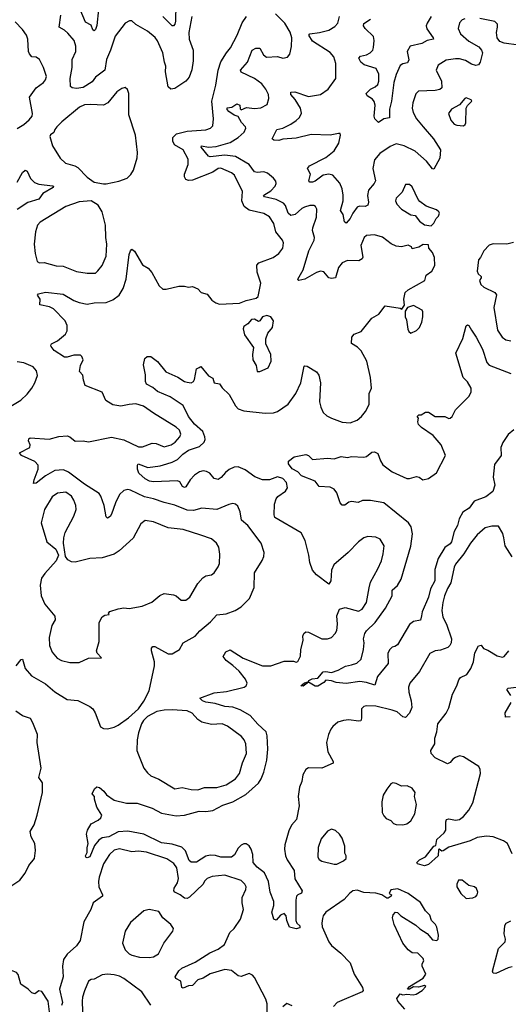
# Model space of a CAD drawing. Extents: x 1771496 to 1971148, y 471553 to 643630.
# Tile 280 of 656: x 1802514 to 1806137, y 610712 to 618021. Entities that reach past the tile are written whole.
import ezdxf

# ---------------------------------------------------------------- set-up
doc = ezdxf.new("R2010")
doc.units = 0

msp = doc.modelspace()

# ---------------------------------------------------------------- linework, layer by layer
at = {"layer": '0CON10XD'}
for points in [[(1803098.5, 618095), (1803085, 617976.7), (1803075, 617948.8), (1803065, 617938.8), (1803056.7, 617945), (1803045, 617980), (1803002.5, 618002.5), (1802961.5, 618095)], [(1803670.7, 618135), (1803669.9, 618010.1), (1803665, 617986.2), (1803655, 617974), (1803645, 617975.8), (1803575.2, 618045.2)], [(1804519, 617929), (1804480.7, 617995), (1804410.3, 618065)], [(1802495, 617213.3), (1802545, 617243.3), (1802583.9, 617276.1), (1802606.1, 617303.9), (1802608.8, 617325), (1802586.2, 617445), (1802636.7, 617515), (1802690, 617555), (1802706, 617575), (1802711.7, 617598.3), (1802691.4, 617665), (1802660, 617725), (1802635, 617742), (1802605, 617746), (1802586.6, 617766.6), (1802580, 617785), (1802574.3, 617875), (1802564.2, 617905), (1802535, 617948.8), (1802480, 618005)], [(1803789.5, 618045), (1803766.9, 617925), (1803770.9, 617875), (1803800, 617795), (1803801.1, 617715), (1803791.2, 617648.8), (1803770, 617595), (1803746, 617565), (1803665, 617509.2), (1803635, 617503.8), (1803615, 617522.5), (1803594.4, 617634.4), (1803597.9, 617675), (1803586.7, 617705), (1803575.4, 617775), (1803535, 617864), (1803517.6, 617887.6), (1803462.5, 617935), (1803375, 617984.2), (1803345, 618012), (1803327.7, 618012.3), (1803295, 617993.8), (1803221.2, 617898.8), (1803188, 617795), (1803157.9, 617725), (1803144.5, 617645), (1803075.7, 617595), (1803051.9, 617558.1), (1802985, 617517.5), (1802935, 617510), (1802902.5, 617515), (1802891.4, 617525), (1802888.8, 617585), (1802902.3, 617665), (1802903.1, 617725), (1802929.2, 617785), (1802930.8, 617825), (1802916.9, 617865), (1802870.1, 617920.1), (1802845, 617943.3), (1802807.5, 617965), (1802817.8, 618055)], [(1803599.3, 616020.7), (1803695, 616043.8), (1803735, 616043.8), (1803765, 616036.2), (1803795, 616040), (1803835, 616023.3), (1803860, 615995), (1803904.1, 615984.1), (1803937.7, 615937.7), (1803968.3, 615918.3), (1803995, 615910), (1804144.3, 615915.7), (1804192.7, 615937.3), (1804266.6, 615953.4), (1804281.2, 615965), (1804302.5, 616065), (1804275.4, 616145.4), (1804271.5, 616198.5), (1804286.7, 616215), (1804394.3, 616255.7), (1804436, 616285), (1804464, 616325), (1804470.8, 616365), (1804462, 616385), (1804414.3, 616445), (1804397.8, 616507.8), (1804365, 616556.9), (1804325, 616581.9), (1804215, 616605.9), (1804178.4, 616635), (1804160.6, 616675), (1804165.5, 616744.5), (1804107.1, 616867.1), (1804083.9, 616883.9), (1804005, 616917.8), (1803985, 616915.3), (1803945, 616890), (1803795, 616829.3), (1803765, 616826.5), (1803746, 616835), (1803736.9, 616855), (1803736.7, 616875), (1803763.5, 616945), (1803763.5, 616985), (1803725.4, 617055), (1803662.7, 617092.7), (1803648.3, 617118.3), (1803649.5, 617145), (1803676.4, 617173.6), (1803755, 617194.1), (1803895, 617202.7), (1803928.8, 617215), (1803946.4, 617233.6), (1803950.5, 617285), (1803939.5, 617415), (1803967.5, 617535), (1803984.4, 617645.6), (1804005, 617707.5), (1804046.9, 617775), (1804077.7, 617812.3), (1804125.4, 617905), (1804163.5, 617996.5), (1804195.5, 618044.5)], [(1805815, 618026.9), (1805795, 618019.2), (1805775, 617998), (1805764.4, 617955), (1805783.1, 617915), (1805845, 617861.9), (1805919.1, 617819.1), (1805939.2, 617795), (1805945.7, 617775), (1805927.8, 617705), (1805915, 617685.8), (1805895, 617681.4), (1805865, 617689.4), (1805818.5, 617718.5), (1805775, 617730.4), (1805745, 617730.9), (1805675, 617721.1), (1805616.3, 617683.7), (1805601.9, 617645), (1805640.4, 617565), (1805644.4, 617515), (1805628.4, 617501.6), (1805595.5, 617495.5), (1805470.9, 617489.1), (1805450.9, 617469.1), (1805427.8, 617402.2), (1805424.5, 617365), (1805431.4, 617331.4), (1805456.9, 617285), (1805506.4, 617225), (1805582.5, 617135), (1805634.4, 617055), (1805628.5, 616991.5), (1805585, 616910), (1805575, 616912.5), (1805529.9, 616969.9), (1805445.6, 617045), (1805365, 617084.5), (1805305, 617100), (1805261.5, 617078.5), (1805185, 617027.3), (1805145, 616979.2), (1805131.5, 616915), (1805151.1, 616825), (1805141.9, 616805), (1805099.6, 616755), (1805093.1, 616715), (1805099.1, 616665), (1805094.2, 616645), (1805075, 616634.4), (1805033.2, 616636.8), (1805015, 616629.2), (1804983.1, 616585), (1804965, 616545.6), (1804935, 616509.2), (1804921.3, 616521.3), (1804913.5, 616573.5), (1804892.9, 616605), (1804912.2, 616675), (1804911.5, 616718.5), (1804904.6, 616765), (1804887.4, 616807.4), (1804835, 616866.9), (1804805, 616874.4), (1804765, 616865.4), (1804705, 616821.3), (1804685, 616813.4), (1804664.4, 616814.4), (1804658, 616825), (1804670.6, 616875), (1804648, 616915), (1804662, 616935), (1804785, 616998.2), (1804845, 617046), (1804880, 617105), (1804892.5, 617162.5), (1804890, 617175), (1804877, 617177), (1804815, 617162.9), (1804675, 617168.5), (1804565, 617141.3), (1804466.1, 617133.9), (1804435, 617123.9), (1804397.1, 617127.1), (1804386.2, 617135), (1804421.2, 617205), (1804465, 617216.5), (1804525.3, 617244.7), (1804565, 617271.1), (1804588.1, 617295), (1804603.2, 617326.8), (1804596.7, 617365), (1804557.6, 617427.6), (1804524.4, 617465), (1804525, 617483.3), (1804555, 617484.4), (1804655, 617450.5), (1804745, 617464.4), (1804801.4, 617505), (1804856.9, 617585), (1804859.2, 617695), (1804842.2, 617745), (1804815, 617778.2), (1804685, 617861.2), (1804657.1, 617905), (1804664.7, 617915.3), (1804736.7, 617925), (1804806.5, 617943.5), (1804851.1, 617968.9), (1804872.2, 617995), (1804884.6, 618045)], [(1805565, 618044), (1805534.4, 617995), (1805528.9, 617975), (1805532, 617952), (1805580, 617885), (1805581.2, 617875), (1805535, 617866.4), (1805494.5, 617844.5), (1805410, 617825), (1805387.1, 617785), (1805398.3, 617721.7), (1805388.6, 617701.4), (1805355, 617692.7), (1805335, 617680), (1805305.6, 617614.4), (1805288.9, 617555), (1805271.1, 617415), (1805255.6, 617355.6), (1805256.9, 617293.1), (1805215, 617284.3), (1805175, 617256.7), (1805147.5, 617285), (1805143.3, 617305), (1805148.6, 617385), (1805142.5, 617412.5), (1805130.4, 617430.4), (1805091.2, 617455), (1805083.6, 617473.6), (1805115.8, 617505), (1805148.4, 617521.6), (1805169.4, 617540.6), (1805177.3, 617565), (1805176.9, 617615), (1805157.5, 617657.5), (1805069.2, 617685), (1805044.4, 617705), (1805028.6, 617735), (1805040, 617750), (1805085, 617760), (1805113.1, 617775), (1805132.5, 617795), (1805138, 617815), (1805141.2, 617865), (1805136.2, 617895), (1805074.4, 617955), (1805063.5, 617975), (1805065, 617991.2), (1805115.4, 618024.6)], [(1806212.6, 617832.6), (1806105, 617845.5), (1806075, 617858.1), (1806054.3, 617885), (1806050, 617925), (1806055.7, 617965), (1806057.3, 617987.3), (1806037.5, 618007.5), (1805925, 618029.2)], [(1806104.5, 614175), (1806096, 614206), (1806065, 614261.2), (1806015, 614261.1), (1805965, 614248.6), (1805905, 614198.1), (1805855.3, 614134.7), (1805808.2, 614055), (1805745, 613978.6), (1805735, 613956), (1805710.1, 613839.9), (1805685, 613798), (1805664.7, 613745), (1805650.4, 613695), (1805643.1, 613635), (1805650.5, 613585), (1805678.5, 613535), (1805714.5, 613425), (1805713.3, 613395), (1805704.2, 613375), (1805688.3, 613361.7), (1805635, 613341.9), (1805594.2, 613335.8), (1805556.2, 613315), (1805477.6, 613182.4), (1805405.8, 613095), (1805395.8, 613065), (1805399.4, 613029.4), (1805416.7, 612965), (1805420.5, 612915), (1805405, 612874), (1805375, 612840.8), (1805355, 612845.7), (1805313, 612883), (1805276.2, 612896.2), (1805154.4, 612924.4), (1805085, 612927.1), (1805065, 612922), (1805047.5, 612905), (1805048.6, 612835), (1805042.5, 612817.5), (1805025, 612814.4), (1804955, 612824.3), (1804915, 612819.4), (1804873.6, 612806.4), (1804836.2, 612773.8), (1804821.4, 612755), (1804804.4, 612715), (1804788.6, 612655), (1804797.5, 612585), (1804839.2, 612515), (1804838, 612502), (1804754, 612466), (1804655, 612467.8), (1804635, 612456), (1804613.6, 612415), (1804605.5, 612365), (1804588.6, 612325), (1804578.6, 612255), (1804585.6, 612184.4), (1804566.9, 612085), (1804529.1, 612040.9), (1804509.5, 612000.5), (1804478.8, 611895), (1804476.9, 611865), (1804485.3, 611815.3), (1804497.9, 611785), (1804548.1, 611705), (1804553.4, 611643.4), (1804607.5, 611555), (1804604, 611536), (1804575.6, 611524.4), (1804567.5, 611515), (1804561.9, 611485), (1804561.2, 611335), (1804568.8, 611315), (1804590, 611295), (1804590.5, 611279.5), (1804565, 611271.4), (1804514, 611284), (1804495.4, 611335), (1804489.8, 611369.8), (1804475, 611385.8), (1804448, 611375), (1804415, 611338), (1804398.8, 611345), (1804382.5, 611395), (1804398, 611445), (1804398, 611475), (1804370.8, 611545), (1804358.1, 611625), (1804328.8, 611688.8), (1804275, 611730.4), (1804245.5, 611765), (1804241.9, 611825), (1804230.8, 611865), (1804215, 611888.8), (1804194.1, 611904.1), (1804175, 611904), (1804155, 611894), (1804135, 611871.2), (1804107.7, 611822.3), (1804085, 611805.6), (1804005, 611803.8), (1803965, 611817), (1803925, 611819.8), (1803895, 611810.8), (1803825, 611768.1), (1803786.1, 611766.1), (1803770.8, 611780.8), (1803742.1, 611852.1), (1803715, 611878.9), (1803645, 611902.1), (1803565, 611911.9), (1803435, 611975.5), (1803315, 611996.2), (1803245, 611992.5), (1803175, 611956), (1803125, 611946.7), (1803100.3, 611929.7), (1803067.8, 611892.2), (1803035, 611806.2), (1803015, 611800), (1803003.3, 611805), (1803001.2, 611815), (1803015, 611840), (1803013.6, 611873.6), (1803021.2, 611905), (1803010, 611975), (1803015.7, 612005), (1803045, 612052.5), (1803095, 612080), (1803115, 612096.2), (1803124, 612115), (1803085.8, 612175), (1803067.5, 612235), (1803067.5, 612255), (1803050, 612275), (1803069.3, 612310.7), (1803085, 612326.7), (1803105, 612322.5), (1803137.5, 612295), (1803157, 612267), (1803215, 612228), (1803305, 612205.6), (1803385, 612205.6), (1803495, 612169.2), (1803565, 612131.4), (1803675, 612112.2), (1803735.7, 612115.7), (1803844.6, 612145.4), (1803895, 612142.9), (1803945, 612150.9), (1804019.9, 612190.1), (1804095.2, 612214.8), (1804190.4, 612269.6), (1804285, 612352.5), (1804305.4, 612385), (1804323.8, 612435), (1804346.2, 612523.8), (1804353, 612605), (1804349.3, 612705), (1804341.6, 612735), (1804280.4, 612790.4), (1804223.8, 612855), (1804147.7, 612897.7), (1804095, 612917.2), (1804035, 612922.4), (1803963.8, 612946.2), (1803893.8, 612955), (1803870, 612965), (1803850, 612985), (1803955, 613023.6), (1804046.6, 613033.4), (1804177.5, 613065), (1804193.3, 613075), (1804200, 613095), (1804188.6, 613125), (1804141.1, 613185), (1804095, 613226.8), (1804045.7, 613265), (1804022.9, 613295), (1804041.3, 613328.7), (1804075, 613342.9), (1804171.3, 613281.3), (1804315, 613223.5), (1804375.5, 613224.5), (1804475, 613258.5), (1804545, 613258), (1804565, 613250.8), (1804575, 613255.8), (1804595, 613297.5), (1804597.9, 613342.1), (1804615.8, 613415), (1804612.5, 613445), (1804621.2, 613465), (1804635, 613475.8), (1804655, 613474), (1804755, 613424.5), (1804795, 613425.6), (1804825, 613436), (1804853.8, 613465), (1804864.2, 613485.8), (1804870.6, 613535), (1804865.8, 613595), (1804886, 613644), (1804927.7, 613657.7), (1805025, 613629.2), (1805053.8, 613645), (1805085.6, 613695), (1805105.4, 613804.6), (1805114.4, 613845), (1805170, 613945), (1805195.7, 614005), (1805209.2, 614055), (1805215.7, 614115), (1805186.2, 614165), (1805155, 614178.6), (1805095, 614184), (1805065, 614174), (1805026.2, 614145), (1804950, 614065), (1804842, 613975), (1804826, 613934), (1804820, 613855), (1804805, 613830), (1804715, 613898.8), (1804684, 613935), (1804665, 613992.5), (1804658.1, 614045), (1804630.8, 614155), (1804601.2, 614211.2), (1804406, 614325), (1804400.8, 614345), (1804404.4, 614425), (1804415.7, 614464.3), (1804427.9, 614482.1), (1804485, 614521.2), (1804500, 614545), (1804493.1, 614585), (1804465.6, 614615), (1804425, 614626.2), (1804365, 614604.3), (1804315, 614605.6), (1804257.6, 614627.6), (1804185, 614680), (1804135, 614701.5), (1804105, 614698.8), (1804067.3, 614682.7), (1804039.5, 614660.5), (1804007.7, 614622.3), (1803985, 614608.5), (1803955.3, 614615.3), (1803924.1, 614654.1), (1803898.2, 614668.2), (1803875, 614672.1), (1803846.2, 614665), (1803809.3, 614640.7), (1803777.5, 614605), (1803745, 614553.3), (1803735, 614548.8), (1803721.2, 614555), (1803701.2, 614591.2), (1803685, 614598.8), (1803505, 614589.4), (1803477.5, 614595), (1803445, 614612), (1803396.9, 614655), (1803386.2, 614683.8), (1803386.7, 614715), (1803392.5, 614725), (1803465, 614697.1), (1803555, 614708.2), (1803605, 614724.6), (1803644.3, 614735.7), (1803682.9, 614757.1), (1803723.3, 614796.7), (1803765, 614825.3), (1803847, 614853), (1803880.9, 614885), (1803888.4, 614905), (1803887.2, 614925), (1803872.7, 614965), (1803809.2, 615019.2), (1803765.7, 615075), (1803725, 615158), (1803630.7, 615220.7), (1803535, 615261.5), (1803501.7, 615291.7), (1803455, 615316.2), (1803446, 615335), (1803447.1, 615385), (1803432.3, 615457.7), (1803441.2, 615505), (1803458.3, 615521.7), (1803485, 615521.2), (1803535, 615484.2), (1803597.1, 615407.1), (1803686.9, 615366.9), (1803735, 615334.4), (1803755, 615330), (1803785, 615326), (1803803.8, 615335), (1803811.2, 615348.8), (1803825, 615430), (1803845, 615440), (1803856.4, 615446.4), (1803915, 615376), (1803945, 615358.8), (1803956.2, 615325), (1803996.6, 615316.6), (1804015, 615288.8), (1804067.9, 615237.9), (1804114.3, 615155), (1804135, 615133.1), (1804175, 615117.5), (1804335, 615099.1), (1804395, 615102.5), (1804425, 615111.9), (1804505, 615168), (1804561.4, 615245), (1804597.8, 615325), (1804622.3, 615447.7), (1804625, 615452.5), (1804645, 615448.8), (1804715, 615406.7), (1804730.9, 615380.9), (1804744.1, 615324.1), (1804736.9, 615185), (1804745.6, 615145), (1804764.6, 615104.6), (1804790.3, 615080.3), (1804825, 615062), (1804905, 615032.5), (1804965, 615029.2), (1805015, 615049.2), (1805048.8, 615075), (1805078.3, 615111.7), (1805104.2, 615165), (1805106, 615245), (1805122.9, 615285), (1805114.4, 615365), (1805086.6, 615486.6), (1805045, 615563.3), (1805018.8, 615588.8), (1804975, 615617.5), (1804976.2, 615665), (1804995, 615686.7), (1805045, 615706.7), (1805124.3, 615805.7), (1805176.7, 615835), (1805223, 615897), (1805335, 615880), (1805348.3, 615871.7), (1805367.5, 615902.5), (1805363.3, 615945), (1805372.5, 615995), (1805393.9, 616016.1), (1805517.5, 616085), (1805526.7, 616125), (1805568.8, 616155), (1805591.2, 616195), (1805590, 616255), (1805575, 616292.5), (1805546.7, 616325), (1805545, 616350), (1805505, 616351.2), (1805473, 616333), (1805425, 616320), (1805420, 616335), (1805395, 616347.5), (1805345.7, 616334.3), (1805305, 616338.9), (1805267.6, 616357.6), (1805205, 616407.5), (1805145, 616422.9), (1805085, 616417.5), (1805069.2, 616405), (1805043.1, 616345), (1805057, 616257), (1805054, 616245), (1805029.3, 616230.7), (1804945, 616232.5), (1804904.6, 616215.4), (1804878.3, 616181.7), (1804855.4, 616104.6), (1804825, 616100), (1804805, 616104.3), (1804769.1, 616149.1), (1804745, 616153.3), (1804714, 616145), (1804628, 616095), (1804583.7, 616083.7), (1804577.1, 616095), (1804616.8, 616163.2), (1804658.8, 616305), (1804697.8, 616385), (1804699.4, 616405), (1804685.5, 616455), (1804686.4, 616475), (1804715.7, 616555.7), (1804718, 616615), (1804706.7, 616635), (1804695, 616641.2), (1804665, 616642.5), (1804625, 616630), (1804605, 616620), (1804556.4, 616573.6), (1804525, 616567.3), (1804505, 616584.5), (1804485, 616641.9), (1804469.5, 616659.5), (1804416.5, 616686.5), (1804330, 616705), (1804321.9, 616715), (1804325, 616719.2), (1804375, 616749.6), (1804408.6, 616785), (1804415.7, 616805), (1804413, 616823), (1804396, 616845), (1804352.1, 616882.1), (1804325, 616892.5), (1804275, 616887.3), (1804255, 616892.2), (1804216.5, 616946.5), (1804115, 617006.2), (1804035, 617014.8), (1803925, 617003.8), (1803915, 617007.5), (1803860, 617075), (1803862.5, 617085), (1803914.6, 617074.6), (1803970.4, 617079.6), (1804075, 617108.7), (1804135, 617146.2), (1804179.1, 617185), (1804190, 617215), (1804187.8, 617225), (1804157.4, 617257.4), (1804135, 617302.9), (1804105, 617310.8), (1804065, 617338.6), (1804053.1, 617355), (1804053.4, 617366.6), (1804087.6, 617372.4), (1804125, 617395.6), (1804145, 617386), (1804148.3, 617358.3), (1804155, 617352), (1804195, 617370), (1804255, 617362.3), (1804303, 617367), (1804347.8, 617392.2), (1804361.9, 617435), (1804357.8, 617465), (1804338.9, 617505), (1804308.1, 617545), (1804255.8, 617585), (1804155, 617630.6), (1804150.8, 617645), (1804203.6, 617705), (1804236.9, 617793.1), (1804265, 617810), (1804295, 617809.2), (1804320.8, 617760.8), (1804345, 617743.1), (1804425, 617747.1), (1804465, 617736), (1804498.8, 617741.2), (1804515.8, 617764.2), (1804528.2, 617821.8), (1804531.5, 617885), (1804519, 617929)], [(1803135, 616801.1), (1803155, 616803.1), (1803249.2, 616820.8), (1803310, 616845), (1803337.9, 616872.1), (1803357.3, 616902.7), (1803385.6, 616995), (1803387.5, 617035), (1803373, 617163), (1803323.3, 617315), (1803322.1, 617472.1), (1803312.3, 617502.3), (1803296, 617516), (1803270.3, 617509.7), (1803235, 617484.2), (1803166.3, 617403.7), (1803135, 617385.7), (1803042.1, 617392.1), (1802995, 617387.5), (1802958, 617372), (1802827.2, 617262.8), (1802790, 617225), (1802774.5, 617205.5), (1802767.5, 617182.5), (1802743.1, 617166.9), (1802737.7, 617152.3), (1802756.9, 617085), (1802815, 616992), (1802854, 616955), (1802923.3, 616935), (1802945, 616923.1), (1803015, 616850.8), (1803065, 616815.8), (1803135, 616801.1)], [(1805805, 617233.3), (1805817.3, 617242.7), (1805821.2, 617255), (1805825.6, 617365), (1805835, 617384), (1805866.2, 617415), (1805862.5, 617425), (1805825, 617440), (1805814.5, 617435.5), (1805775, 617387.5), (1805715, 617355.8), (1805693.6, 617323.6), (1805711.2, 617275), (1805735, 617245.8), (1805755, 617237.5), (1805805, 617233.3)], [(1802495, 616815.8), (1802535, 616886.9), (1802555, 616902.5), (1802570, 616895), (1802595, 616842.5), (1802623, 616813), (1802655, 616800.8), (1802757.8, 616787.8), (1802763.8, 616785), (1802762.5, 616775), (1802685, 616731.5), (1802655, 616688.9), (1802575, 616662.5), (1802495, 616611.5)], [(1805565, 616490), (1805585, 616510), (1805602.5, 616545), (1805618.3, 616561.7), (1805626.7, 616585), (1805622.5, 616595), (1805605, 616610), (1805527.6, 616637.6), (1805481.8, 616671.8), (1805468, 616685), (1805425, 616780), (1805405, 616796.2), (1805375, 616797.5), (1805348.7, 616741.3), (1805304.3, 616695), (1805300.6, 616675), (1805310.6, 616650.6), (1805345, 616614.3), (1805413.2, 616573.2), (1805447.3, 616567.3), (1805478.8, 616525), (1805515, 616496.7), (1805565, 616490)], [(1803071.4, 616138.6), (1803075, 616140), (1803094.4, 616155.6), (1803124.6, 616195.4), (1803154.3, 616265), (1803160, 616355), (1803152.5, 616405), (1803151.1, 616495), (1803125.7, 616595), (1803096, 616645), (1803045, 616676.2), (1802955, 616668.9), (1802855, 616633.6), (1802665, 616516.7), (1802645.6, 616495), (1802630, 616445), (1802622, 616355), (1802628, 616285), (1802644, 616225), (1802660, 616215), (1802695, 616219.2), (1802785, 616193.3), (1802835, 616190.5), (1802935, 616152.5), (1803015, 616138.9), (1803071.4, 616138.6)], [(1802487.1, 613225), (1802525, 613271.2), (1802535, 613273.3), (1802554.4, 613205), (1802601.4, 613151.4), (1802705, 613090.4), (1802775, 613032.5), (1802865, 612974.3), (1802945, 612966.9), (1803035, 612923.5), (1803055.6, 612905), (1803074.6, 612874.6), (1803112.7, 612772.7), (1803135, 612758.8), (1803165, 612756), (1803215, 612769.2), (1803245, 612784.2), (1803321.3, 612838.7), (1803395.8, 612904.2), (1803435, 612961.2), (1803475, 613040), (1803514.5, 613224.5), (1803513.1, 613255), (1803490, 613335), (1803491.9, 613355), (1803501.9, 613368.1), (1803515, 613367.5), (1803615, 613312.9), (1803645, 613312.5), (1803698, 613345), (1803726.2, 613395), (1803815.9, 613444.1), (1803849.4, 613485), (1803929.8, 613550.2), (1803975, 613604.2), (1804045, 613610), (1804111.2, 613635), (1804156.4, 613663.6), (1804217.5, 613725), (1804251.4, 613805), (1804255.8, 613915), (1804312.4, 614007.6), (1804323.1, 614035), (1804325.6, 614065), (1804305, 614136), (1804205.6, 614265), (1804158.6, 614305), (1804147.8, 614367.8), (1804130.3, 614410.3), (1804115, 614424), (1804095, 614429.2), (1804065, 614422.5), (1803975, 614384.4), (1803865, 614394.6), (1803801.5, 614378.5), (1803755, 614381.1), (1803665, 614417.2), (1803585, 614436.5), (1803504.8, 614464.8), (1803438.1, 614478.1), (1803335, 614528.2), (1803315, 614532.5), (1803285, 614525.6), (1803253.4, 614496.6), (1803223.8, 614435), (1803195, 614350), (1803185, 614334), (1803165, 614320), (1803155, 614330), (1803140.6, 614415), (1803115.4, 614485), (1803103, 614503), (1802995, 614572.9), (1802875, 614661.6), (1802838.6, 614678.6), (1802774.3, 614675), (1802704.3, 614635.7), (1802635, 614581.4), (1802617, 614577), (1802620, 614605), (1802651.9, 614685), (1802650, 614715), (1802625, 614741.9), (1802528, 614785), (1802512.5, 614805), (1802590, 614845), (1802592, 614865), (1802578.6, 614895), (1802580.9, 614909.1), (1802592.5, 614917.5), (1802732.3, 614907.7), (1802805, 614925.7), (1802865, 614932), (1802884.4, 614924.4), (1802925, 614892.5), (1802984.4, 614894.4), (1803025, 614888.1), (1803195, 614922.9), (1803285, 614901.2), (1803395, 614850.9), (1803425, 614851.3), (1803495, 614876.9), (1803525, 614874.3), (1803585, 614850.5), (1803635.8, 614865), (1803665.6, 614885), (1803701.9, 614925), (1803708.9, 614945), (1803698.6, 614975), (1803675, 614996.9), (1803505, 615100), (1803432.6, 615152.6), (1803375, 615169.4), (1803325, 615165.5), (1803265, 615151.3), (1803205, 615161.8), (1803152, 615195), (1803125, 615256.7), (1803000, 615305), (1802986.2, 615345), (1802981.7, 615381.7), (1802958.3, 615408.3), (1802964.2, 615455), (1802984, 615495), (1802975, 615520), (1802965, 615530), (1802915, 615531.2), (1802865, 615516), (1802845, 615516), (1802770, 615565), (1802746.2, 615595), (1802743.8, 615605), (1802750, 615615), (1802795, 615635.7), (1802854.3, 615685.7), (1802865, 615710), (1802865, 615750), (1802851.4, 615785), (1802765, 615874.3), (1802735, 615889.1), (1802662, 615905), (1802666.7, 615945), (1802646.7, 615975), (1802653.3, 615985), (1802705, 615998.8), (1802835, 615983.1), (1802915, 615936.7), (1802955, 615921.1), (1803015, 615908.9), (1803065, 615917.8), (1803155, 615921.9), (1803205, 615940), (1803252.5, 615975), (1803280, 616025), (1803302.9, 616095), (1803325, 616277.5), (1803334.5, 616305.5), (1803345, 616316.7), (1803365, 616303.3), (1803425, 616201.2), (1803465.6, 616175.6), (1803493.8, 616145), (1803548.8, 616045), (1803575, 616021.2), (1803599.3, 616020.7)], [(1806175, 616366), (1806125.9, 616354.1), (1806025, 616356), (1805995, 616346.2), (1805956.2, 616305), (1805930, 616255), (1805915, 616238.8), (1805905.7, 616155), (1805914.3, 616135), (1805935.8, 616115), (1805936, 616105), (1805922.5, 616085), (1805932, 616055), (1805955.6, 616035.6), (1806036.3, 615996.3), (1806048.2, 615978.2), (1806030, 615885), (1806055.5, 615715.5), (1806092.5, 615665), (1806118.8, 615645), (1806155, 615636.9)], [(1805415, 615693.3), (1805456, 615714), (1805477.5, 615735), (1805496.7, 615775), (1805502.5, 615815), (1805503, 615853), (1805497.5, 615865), (1805435, 615899.2), (1805390, 615885), (1805372.5, 615857.5), (1805372.5, 615815), (1805383, 615793), (1805393, 615723), (1805400, 615705), (1805415, 615693.3)], [(1804295, 615410), (1804355, 615435.7), (1804377.5, 615485), (1804375.7, 615535), (1804340, 615615), (1804338.8, 615651.2), (1804354, 615695), (1804388.8, 615735), (1804396, 615785), (1804375, 615814), (1804346.1, 615823.9), (1804315, 615815.8), (1804295.6, 615784.4), (1804285, 615780), (1804255, 615797.5), (1804232.5, 615795), (1804205, 615762.5), (1804177, 615743), (1804170, 615725), (1804181.7, 615681.7), (1804247.7, 615587.7), (1804239.2, 615535), (1804242, 615495), (1804266.7, 615455), (1804275, 615410), (1804295, 615410)], [(1804955, 614440), (1804925, 614416.2), (1804905, 614418), (1804889.2, 614435), (1804865, 614507.5), (1804845, 614535.8), (1804815, 614549.5), (1804735.5, 614555.5), (1804705, 614595.6), (1804604, 614635), (1804576.2, 614665), (1804535, 614687.5), (1804508, 614725), (1804507.5, 614742.5), (1804550, 614775), (1804635, 614792.5), (1804655, 614785.8), (1804685, 614756.2), (1804796.1, 614766.1), (1804845, 614761.2), (1804897.7, 614777.7), (1804945, 614771.2), (1804975, 614778), (1805065, 614772.9), (1805085, 614778.6), (1805125, 614810.8), (1805145, 614812.5), (1805170.5, 614800.5), (1805189.2, 614745), (1805207.2, 614717.2), (1805275.6, 614665), (1805385, 614614.5), (1805405, 614614.5), (1805455, 614630.6), (1805475.6, 614625.6), (1805504, 614606), (1805545, 614614.7), (1805605, 614656.8), (1805671.2, 614785), (1805637.8, 614865), (1805579.2, 614935), (1805492.8, 614992.8), (1805471.2, 615015), (1805466.7, 615035), (1805471.7, 615061.7), (1805460, 615075), (1805473, 615087), (1805491.7, 615088.3), (1805523.6, 615106.4), (1805545, 615106.7), (1805595, 615076.2), (1805665, 615076.2), (1805695, 615060), (1805705, 615062), (1805721.2, 615075), (1805745.7, 615124.3), (1805845, 615223.3), (1805861.2, 615255), (1805862.5, 615285), (1805835, 615333.3), (1805801.4, 615365), (1805748.6, 615545), (1805798.6, 615655), (1805825, 615748.8), (1805835, 615756.7), (1805845, 615751.2), (1805862.9, 615715), (1805898.5, 615665), (1805945.8, 615575), (1805977.3, 615475), (1805995, 615456.5), (1806155, 615393.3)], [(1802448, 615152), (1802523.1, 615196.9), (1802570.2, 615239.8), (1802603.1, 615285), (1802627.1, 615325), (1802645, 615380), (1802638.6, 615415), (1802613.3, 615445), (1802545, 615474.4), (1802495, 615480.6)], [(1806177, 614977), (1806135, 614940.8), (1806097, 614883), (1806081.5, 614845), (1806082.7, 614785), (1806035, 614719.2), (1806024, 614625), (1806036.7, 614565), (1806021.8, 614518.2), (1805971.4, 614478.6), (1805883.6, 614446.4), (1805847.5, 614395), (1805800.5, 614365), (1805773.4, 614316.6), (1805760, 614265), (1805735, 614220.8), (1805715, 614145.8), (1805705, 614130.8), (1805665.9, 614104.1), (1805617.7, 614022.3), (1805591.3, 613938.7), (1805592.8, 613855), (1805559.1, 613795), (1805544, 613735), (1805499.1, 613625), (1805493.7, 613596.3), (1805485, 613564), (1805435, 613553.8), (1805405, 613531.1), (1805315, 613380), (1805295, 613367.1), (1805275, 613364), (1805255, 613342.9), (1805244.2, 613315), (1805247.1, 613242.9), (1805166.3, 613145), (1805147.9, 613082.1), (1805085, 613101.4), (1805035, 613108.2), (1804935, 613094.3), (1804861.2, 613101.2), (1804825, 613113.3), (1804785, 613117.5), (1804769.5, 613100.5), (1804725, 613074.4), (1804704.6, 613074.6), (1804655, 613102.5), (1804615, 613074.2), (1804597.5, 613075), (1804625, 613097.5), (1804653, 613107), (1804657.5, 613115), (1804682.8, 613127.2), (1804725, 613132), (1804765, 613180), (1804785, 613182.9), (1804825, 613175.7), (1804875, 613192), (1804929, 613221), (1804975, 613231.8), (1805013.3, 613245), (1805046.7, 613275), (1805063.1, 613345), (1805067.5, 613395), (1805062.5, 613425), (1805072.5, 613465), (1805085, 613484), (1805149.6, 613545), (1805226.3, 613653.7), (1805275, 613743.8), (1805276.9, 613785), (1805315, 613821.9), (1805342.3, 613867.7), (1805413.9, 614113.9), (1805427.3, 614205), (1805416.1, 614256.1), (1805396.9, 614286.9), (1805215, 614433.3), (1805115, 614450.6), (1805055, 614450.8), (1805023.9, 614436.1), (1804975, 614443.8), (1804955, 614440)], [(1802955, 613250), (1803025, 613282.5), (1803120, 613285), (1803089.5, 613319.5), (1803083.8, 613335), (1803103.8, 613405), (1803102.5, 613545), (1803125, 613588.8), (1803145, 613601.2), (1803177.5, 613605), (1803172.5, 613615), (1803181.7, 613628.3), (1803245, 613648.6), (1803285, 613654.2), (1803325, 613650.8), (1803422.3, 613667.7), (1803492.7, 613697.3), (1803553.4, 613746.6), (1803585, 613760.8), (1803655, 613750.8), (1803675, 613743.8), (1803712.3, 613712.3), (1803745, 613711.2), (1803776, 613735), (1803835.8, 613835), (1803872.4, 613877.6), (1803895, 613892), (1803935, 613900), (1803956, 613915), (1803985, 613958.8), (1803994.4, 613985), (1803997.3, 614052.7), (1803990, 614105), (1803973.8, 614135), (1803935, 614167.5), (1803855.9, 614194.1), (1803725, 614236.9), (1803615, 614248.6), (1803505, 614292.9), (1803445, 614304), (1803412.4, 614277.6), (1803355, 614172), (1803252.4, 614077.6), (1803215, 614053.3), (1803125, 614025.6), (1803035, 614020), (1802925, 613994.3), (1802897.3, 613997.3), (1802871.2, 614011.2), (1802852.5, 614035), (1802838.8, 614135), (1802841.2, 614175), (1802851.2, 614215), (1802915.5, 614334.5), (1802931.9, 614385), (1802930, 614415), (1802915.6, 614455), (1802896.9, 614485), (1802855, 614512.5), (1802793.3, 614505), (1802755, 614478.9), (1802698.1, 614385), (1802673.1, 614285), (1802714.3, 614144.3), (1802781.7, 614091.7), (1802802.5, 614045), (1802783.3, 614005), (1802699.5, 613910.5), (1802676.7, 613875), (1802665.9, 613824.1), (1802672.9, 613745), (1802701.1, 613681.1), (1802774.2, 613594.2), (1802775.7, 613565), (1802752.9, 613525), (1802731.9, 613435), (1802734.5, 613374.5), (1802754.2, 613325), (1802792.1, 613282.1), (1802824.5, 613264.5), (1802885, 613250), (1802955, 613250)], [(1806164.5, 614034.5), (1806114.6, 614114.6), (1806104.5, 614175)], [(1806165, 611828), (1806131.4, 611905), (1806102, 611925), (1806025.4, 611955.4), (1805975, 611960), (1805905, 611950.4), (1805854.1, 611925.9), (1805695, 611878.7), (1805655, 611851.8), (1805645, 611850), (1805625, 611863.3), (1805618.3, 611861.7), (1805615.8, 611815), (1805545, 611750), (1805515, 611741.2), (1805462.5, 611755), (1805457.5, 611765), (1805477.5, 611785), (1805522.5, 611807.5), (1805585, 611886.2), (1805598.3, 611891.7), (1805608.1, 611935), (1805661.4, 611985), (1805674.4, 612005), (1805673.5, 612066.5), (1805678.8, 612085), (1805695, 612089.4), (1805745, 612079.2), (1805775, 612084.2), (1805805, 612106), (1805845, 612153.8), (1805873.2, 612206.8), (1805930, 612425), (1805928.8, 612455), (1805917.7, 612477.7), (1805805, 612550), (1805775, 612555.8), (1805745, 612544), (1805725, 612531.2), (1805705, 612506.2), (1805685, 612496.2), (1805595, 612542), (1805564.2, 612575), (1805562.9, 612595), (1805592, 612645), (1805592.7, 612687.3), (1805608, 612735), (1805613.3, 612795), (1805675, 612873.3), (1805696.6, 612913.4), (1805724.2, 613015), (1805756, 613075), (1805770.3, 613119.7), (1805782.7, 613137.3), (1805830, 613160), (1805858.6, 613205), (1805879.2, 613255), (1805887.9, 613322.1), (1805915, 613372.5), (1805935, 613378), (1805952.5, 613352.5), (1805985, 613341.2), (1806055, 613299.2), (1806095, 613290), (1806106.2, 613295), (1806141.2, 613335)], [(1806155.8, 613005), (1806125, 613050), (1806135, 613057.8), (1806215, 613068.9)], [(1806150, 612845), (1806115, 612843.3), (1806112.5, 612875), (1806157.9, 612952.1)], [(1802425, 611574.3), (1802515, 611633.3), (1802554.1, 611685.9), (1802582.5, 611742.5), (1802623.8, 611795), (1802632, 611855), (1802627, 611907), (1802598.8, 611955), (1802592.5, 611995), (1802620.8, 612045), (1802643.8, 612115), (1802684, 612285), (1802682, 612355), (1802656.2, 612395), (1802672.5, 612465), (1802643.5, 612655), (1802644.7, 612714.7), (1802612.4, 612802.4), (1802593.6, 612833.6), (1802535, 612854.5), (1802485, 612888.6)], [(1803835, 612303.3), (1803885, 612321.8), (1803975, 612320.8), (1804045, 612340.5), (1804113.4, 612386.6), (1804144.6, 612425.4), (1804165.4, 612505), (1804196.7, 612575), (1804190.9, 612645), (1804178.5, 612675), (1804159.2, 612699.2), (1804055, 612776.9), (1804015, 612794.4), (1803935, 612790), (1803865, 612807.5), (1803835.3, 612825.3), (1803792.2, 612872.2), (1803755, 612890.5), (1803645, 612899.1), (1803585, 612896.2), (1803530, 612885), (1803460.7, 612849.3), (1803430.7, 612819.3), (1803416.4, 612793.6), (1803393.8, 612726.2), (1803385.6, 612675), (1803382.5, 612595), (1803394.4, 612565), (1803435, 612465.7), (1803460.5, 612430.5), (1803485, 612408.9), (1803545, 612383.3), (1803665, 612311.1), (1803717.8, 612322.2), (1803785, 612305.5), (1803835, 612303.3)], [(1805355, 612043.8), (1805385, 612052.5), (1805413.3, 612075), (1805444, 612125), (1805456, 612195), (1805441.2, 612255), (1805446.2, 612285), (1805425, 612315.7), (1805386.7, 612335), (1805345, 612332), (1805305, 612352), (1805280, 612355), (1805265, 612347.5), (1805235, 612310), (1805208.8, 612265), (1805198, 612215), (1805202.5, 612135), (1805215, 612110), (1805232.3, 612092.3), (1805265, 612076.7), (1805285, 612053.8), (1805305, 612046.7), (1805355, 612043.8)], [(1804845, 611751.2), (1804865, 611753.3), (1804915, 611776.7), (1804933.8, 611795), (1804935.8, 611815), (1804923.8, 611835), (1804923.8, 611885), (1804905.7, 611945.7), (1804885.7, 611975.7), (1804855, 612003.3), (1804825, 612011.2), (1804795, 611996.7), (1804748.3, 611941.7), (1804726.7, 611875), (1804724, 611805), (1804735, 611786.2), (1804755, 611774.2), (1804845, 611751.2)], [(1804349.2, 610625), (1804348.6, 610715), (1804339.5, 610750.5), (1804255, 610911.2), (1804239.1, 610929.1), (1804215, 610941.2), (1804155, 610919.2), (1804134.5, 610924.5), (1804085, 610964.2), (1804035, 610971.1), (1803925, 610937.5), (1803875, 610907.5), (1803835, 610892.9), (1803795, 610851.4), (1803765, 610850), (1803725, 610831.4), (1803715.9, 610835.9), (1803709.2, 610885), (1803671.2, 610905), (1803666, 610915), (1803695, 610960.8), (1803715, 610979.4), (1803815, 611025.5), (1803923.1, 611095), (1803985, 611120.3), (1804031.8, 611155), (1804073.2, 611245), (1804105, 611275.7), (1804151.5, 611345), (1804173.5, 611415), (1804164.2, 611465.8), (1804162.5, 611505), (1804190.8, 611565), (1804192, 611585), (1804183.8, 611605), (1804155, 611630.8), (1804035, 611671.5), (1803940.3, 611659.7), (1803905, 611646), (1803885, 611626.2), (1803874, 611605), (1803772.1, 611507.9), (1803755, 611497.9), (1803735, 611500), (1803704.4, 611525), (1803664.7, 611544.7), (1803657.8, 611555), (1803658.5, 611575), (1803684.6, 611615), (1803692.3, 611645), (1803678.2, 611725), (1803657.3, 611757.3), (1803605, 611791.1), (1803455, 611840.8), (1803395, 611848.2), (1803345, 611843.2), (1803255, 611866.1), (1803215, 611855.4), (1803178.8, 611825), (1803136.4, 611755), (1803104.3, 611655.7), (1803098.9, 611625), (1803101.2, 611585), (1803128.6, 611525), (1803127.1, 611515), (1803059.4, 611465), (1803040.5, 611415), (1802990.6, 611325), (1802962, 611185), (1802935, 611146.2), (1802866.4, 611083.6), (1802839.4, 611045), (1802830.6, 610995), (1802836.7, 610915), (1802808.9, 610825), (1802832.1, 610725), (1802825, 610704.3)], [(1805825, 611496.7), (1805875, 611502.5), (1805896.8, 611513.2), (1805906.2, 611525), (1805910, 611545), (1805901.2, 611571.2), (1805885, 611583.3), (1805844.3, 611594.3), (1805795, 611633.3), (1805767, 611633), (1805756.2, 611605), (1805756, 611585), (1805783.8, 611535), (1805825, 611496.7)], [(1805368.8, 610675), (1805316.7, 610735), (1805310, 610755), (1805335, 610790), (1805355, 610782.5), (1805385, 610787.5), (1805431.7, 610781.7), (1805452.6, 610787.4), (1805498.8, 610815), (1805526.2, 610845), (1805515, 610852), (1805469.8, 610840.2), (1805435, 610841.4), (1805405, 610823.8), (1805390, 610825), (1805405, 610845.6), (1805505, 610906.4), (1805524.4, 610935), (1805497.1, 610995), (1805497.9, 611012.1), (1805510.9, 611035), (1805505, 611051.9), (1805465, 611091.9), (1805425, 611094.3), (1805395, 611116), (1805354.2, 611165), (1805291.2, 611305), (1805277.5, 611355), (1805283.9, 611376.1), (1805300, 611395), (1805315, 611392.5), (1805339.3, 611369.3), (1805450.5, 611300.5), (1805481.7, 611271.7), (1805535, 611237.5), (1805575, 611191.2), (1805607.5, 611185), (1805616.2, 611195), (1805618, 611225), (1805606.4, 611283.6), (1805596.2, 611305), (1805566.7, 611335), (1805553.8, 611375), (1805523.8, 611405), (1805485, 611466.7), (1805393.3, 611535), (1805318.7, 611568.7), (1805267, 611563), (1805252.5, 611535), (1805270, 611525), (1805267.5, 611515), (1805245, 611500), (1805235, 611500), (1805200, 611525), (1805155, 611536.7), (1805065, 611541.2), (1805015, 611558.8), (1804985, 611553.8), (1804958.8, 611535), (1804919.3, 611490.7), (1804784.2, 611395), (1804765, 611368.8), (1804759.2, 611349.2), (1804753.3, 611315), (1804757.4, 611287.4), (1804805, 611176), (1804825, 611149.4), (1804895, 611091.9), (1804965, 611020), (1804994.4, 610935), (1805055.9, 610835.9), (1805060, 610815), (1805053.3, 610805), (1804867.5, 610725), (1804841.2, 610695)], [(1803475, 611059.2), (1803505, 611064), (1803544.1, 611085.9), (1803581.4, 611165), (1803648.8, 611255), (1803654, 611275), (1803634.2, 611304.2), (1803574.5, 611354.5), (1803545, 611400), (1803475, 611415.6), (1803434.6, 611405.4), (1803335, 611318.8), (1803295.7, 611255), (1803277.1, 611165), (1803296, 611116), (1803325.8, 611085.8), (1803345, 611076), (1803401.7, 611061.7), (1803475, 611059.2)], [(1806165, 610990), (1806135, 610982), (1806045, 610940), (1806025, 610942.5), (1806019.3, 610959.3), (1806065, 611126.7), (1806114.4, 611175), (1806115.8, 611195.8), (1806106.7, 611235), (1806111.7, 611298.3), (1806120, 611315), (1806155, 611332)], [(1802736.1, 610636.1), (1802725.7, 610735), (1802678.3, 610808.3), (1802655, 610811.2), (1802625, 610790), (1802605, 610797.5), (1802577.5, 610825), (1802522.7, 610862.7), (1802503, 610933), (1802489.1, 610949.1), (1802452.9, 610962.9), (1802405, 610957.5), (1802332.3, 610947.7), (1802255, 610911.8), (1802125, 610874.8), (1802035.2, 610824.8), (1801964.7, 610795.3), (1801913.4, 610756.6), (1801875, 610703.1)], [(1803486.4, 610705), (1803419.5, 610805), (1803285, 610904.4), (1803255, 610921.9), (1803215, 610931.4), (1803165, 610935.8), (1803125, 610931.9), (1803065, 610898), (1803045, 610896.2), (1803025, 610883.8), (1802993.4, 610813.4), (1802979.1, 610765), (1802977.3, 610735), (1802981.8, 610585)], [(1804535, 610700.6), (1804495, 610718), (1804465, 610692.5)]]:
    msp.add_lwpolyline(points, dxfattribs=at)

doc.saveas('drawing.dxf')
